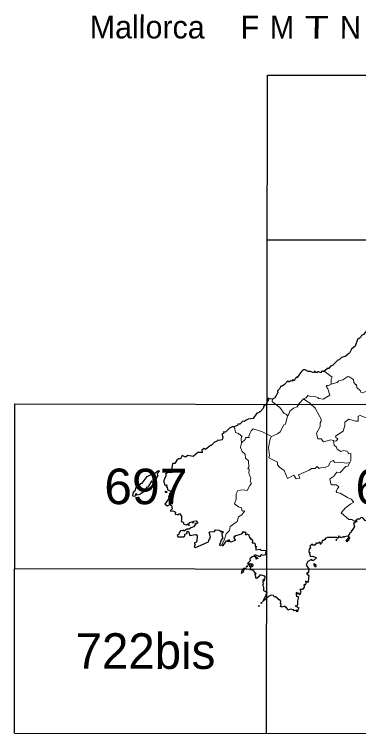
# Model space of a CAD drawing. Extents: x 487425 to 492029, y 4383576 to 4386788.
# Drawn here: x 491412.9 to 491602, y 4385556.1 to 4385951.3 of the extents above; entities that cross this region are included whole.
import ezdxf
from ezdxf.enums import TextEntityAlignment as Align

# ---------------------------------------------------------------- set-up
doc = ezdxf.new("R2010")
doc.units = 0
doc.header["$LTSCALE"] = 4
doc.header["$PDMODE"] = 32
doc.header["$PDSIZE"] = 2
doc.linetypes.add('DOTTED', pattern=[1.5, 0.3, -1.2])
for name, color, linetype, lineweight in [('1', 7, 'Continuous', 13), ('2', 7, 'DOTTED', 13), ('3', 7, 'Continuous', 25)]:
    doc.layers.add(name, color=color, linetype=linetype, lineweight=lineweight)

msp = doc.modelspace()

# ---------------------------------------------------------------- linework, layer by layer
at = {"layer": '1', "lineweight": 25}
for p, q in [((491551.42, 4385556.67), (491551.95, 4385917.98)), ((491551.95, 4385917.97), (491967.63, 4385917.37)), ((491551.82, 4385827.64), (491967.5, 4385827.04)), ((491412.88, 4385556.87), (491413.14, 4385737.52)), ((491413.13, 4385737.52), (491967.37, 4385736.72)), ((491413, 4385647.19), (491967.24, 4385646.39)), ((491412.87, 4385556.87), (491967.1, 4385556.07))]:
    msp.add_line(p, q, dxfattribs=at)
at = {"layer": '3', "lineweight": 13}
for p, q in [((491571.77, 4385740.25), (491575.36, 4385737.73)), ((491551.56, 4385721.02), (491554.18, 4385719.67))]:
    msp.add_line(p, q, dxfattribs=at)
at = {"layer": '3'}
for p, q in [((491551.7, 4385738.75), (491551.5, 4385737.88)), ((491540.07, 4385647.64), (491540.41, 4385647.64))]:
    msp.add_line(p, q, dxfattribs=at)
for points in [[(491608.16, 4385778.81), (491606.52, 4385777.8), (491604.76, 4385775.56), (491603.63, 4385775.08), (491603.06, 4385774.01), (491601.45, 4385772.93), (491600.07, 4385769.27), (491598.05, 4385767.52), (491596.97, 4385765.36), (491596.1, 4385765.07), (491596.18, 4385764.57)], [(491596.18, 4385764.57), (491594.59, 4385763.54), (491592.61, 4385762.92), (491591.38, 4385761.73), (491590.62, 4385761.56), (491587.72, 4385758.57), (491586.64, 4385758.32), (491585.65, 4385756.93), (491584.65, 4385757.02), (491584.63, 4385756.63), (491583.14, 4385755.44)], [(491583.14, 4385755.44), (491582.64, 4385755.18), (491582.34, 4385755.65), (491582.05, 4385755.34), (491581.69, 4385755.51), (491581.37, 4385754.52), (491580.16, 4385755.19), (491579.49, 4385755.18), (491579.37, 4385754.68), (491578.38, 4385754.75), (491577.85, 4385755.66), (491577.27, 4385754.6), (491575.58, 4385755.38), (491574.38, 4385755.22), (491572.6, 4385756.24), (491571.65, 4385756.21), (491570.59, 4385755.34), (491568.32, 4385752.09)], [(491568.32, 4385752.09), (491568.09, 4385752.31), (491567.93, 4385751.78), (491567.33, 4385751.71), (491566.66, 4385750.24), (491565.84, 4385750.99), (491565.13, 4385750), (491564.37, 4385750.24), (491564.15, 4385749.59), (491563.46, 4385749.66), (491563.17, 4385750.17), (491561.2, 4385747.95), (491559.71, 4385747.03), (491559.22, 4385747.2), (491558.59, 4385745.8), (491557.4, 4385744.72), (491557.69, 4385743.73)], [(491554.72, 4385740.07), (491552.89, 4385740.24), (491552.33, 4385740.63), (491552.3, 4385739.44), (491551.7, 4385738.75)], [(491557.69, 4385743.73), (491556.02, 4385740.86), (491554.72, 4385740.07)], [(491551.5, 4385737.88), (491551.24, 4385737.22), (491549.89, 4385736.32), (491549.52, 4385734.94), (491548.02, 4385733.14), (491547.53, 4385733.25), (491547.07, 4385732.66), (491546.18, 4385732.44), (491544.03, 4385729.48), (491541.25, 4385729.08), (491540.21, 4385728.54)], [(491540.21, 4385728.54), (491539.09, 4385727.78), (491538.39, 4385728.09), (491536.85, 4385726.43), (491535.7, 4385726.4), (491535.41, 4385725.61), (491533.47, 4385724.91)], [(491533.47, 4385724.91), (491532.96, 4385725.2), (491531.13, 4385724.13), (491528.87, 4385722.05), (491527.78, 4385722.28), (491528.02, 4385721.49), (491526.84, 4385720.95), (491527.49, 4385719.52), (491527.14, 4385717.87), (491525.44, 4385717.52)], [(491525.44, 4385717.52), (491524.59, 4385717.6), (491523.99, 4385716.88), (491522.88, 4385716.62), (491521.08, 4385714.75), (491520.66, 4385714.78), (491517.89, 4385712.47), (491517.25, 4385713.03), (491515.81, 4385712.05), (491516.01, 4385710.85), (491513.69, 4385710.77), (491511.2, 4385708.7)], [(491511.2, 4385708.7), (491508.2, 4385709.2), (491506.97, 4385708.3), (491505.01, 4385709.2), (491504.07, 4385707.44), (491502.97, 4385707.35), (491502.09, 4385706.59), (491500.98, 4385704.76), (491499.69, 4385704.75), (491499.41, 4385702.53), (491499.68, 4385701.45), (491499.11, 4385700.44), (491499.24, 4385699.71), (491497.16, 4385699.85)], [(491482, 4385693.29), (491482.52, 4385694.05), (491483.08, 4385694.07), (491485.77, 4385697.63), (491488.75, 4385699.16), (491489.82, 4385699.36), (491491.83, 4385701.03), (491492.59, 4385700.6), (491491.54, 4385699.49), (491491.25, 4385698.4), (491491.75, 4385698.36), (491490.46, 4385695.7), (491489.8, 4385695.64), (491489.58, 4385695.06), (491488.62, 4385694.56), (491488.51, 4385695.16), (491488.13, 4385695.09), (491487.08, 4385693.25)], [(491497.16, 4385699.85), (491495.94, 4385698.93), (491496.31, 4385698.2), (491495.5, 4385697.01), (491494.9, 4385694.83), (491495.21, 4385694.67), (491495.41, 4385693.17)], [(491482, 4385693.29), (491479.6, 4385691.48), (491478.99, 4385689.73), (491478.22, 4385689.13), (491477.81, 4385687.17), (491478.89, 4385686.9), (491479.52, 4385687.19), (491479.56, 4385688.34), (491480.19, 4385687.71), (491481.97, 4385687.97)], [(491487.08, 4385693.25), (491486.16, 4385691.84), (491485.35, 4385691.63), (491485.72, 4385691.24), (491484.45, 4385690.23), (491484.09, 4385689.23), (491481.97, 4385687.97)], [(491495.41, 4385693.17), (491495.68, 4385692.88), (491496.56, 4385693.16), (491496.27, 4385692.11), (491496.79, 4385692.08), (491496.98, 4385690.41), (491498.47, 4385689.88), (491498.96, 4385689.08), (491498.08, 4385688.2), (491498.15, 4385687.37), (491498.43, 4385687.39), (491497.65, 4385686.71), (491497.82, 4385685.68), (491495.56, 4385682.59), (491496.92, 4385681.64), (491498.36, 4385682.32)], [(491498.36, 4385682.32), (491499.22, 4385681.72), (491499.54, 4385680.03), (491498.6, 4385679.08), (491498.7, 4385678.76), (491499.89, 4385678.9), (491500.85, 4385678.47), (491501.35, 4385678.03), (491501.28, 4385676.95), (491502.63, 4385676.75), (491502.66, 4385676.46), (491503.6, 4385677.34), (491504.65, 4385675.94), (491504.66, 4385674.02)], [(491511.23, 4385673.22), (491512.78, 4385673.33), (491513.74, 4385672.26), (491512.59, 4385671.48), (491511.99, 4385671.88), (491512.32, 4385671.31), (491511.33, 4385670.13), (491509.81, 4385669.61), (491508.85, 4385668.78), (491507.87, 4385668.72), (491506.01, 4385667.69), (491505.77, 4385668.28), (491505.16, 4385667.91), (491504.38, 4385668.01), (491503.48, 4385666.95), (491503.24, 4385665.9)], [(491504.66, 4385674.02), (491504.44, 4385673.09), (491505.64, 4385672.63), (491506, 4385671.59), (491507.49, 4385671.26), (491508.14, 4385671.63), (491508.99, 4385670.64), (491508.73, 4385671.3), (491509.04, 4385672.45), (491510.35, 4385672.86), (491511.03, 4385672.1), (491510.45, 4385672.87), (491510.78, 4385672.48), (491510.73, 4385672.94), (491511.09, 4385672.73), (491511.14, 4385673.09), (491511.28, 4385672.4), (491511.23, 4385673.22)], [(491599.99, 4385672.95), (491600.24, 4385672.74), (491601.18, 4385673.28), (491599.93, 4385672.2), (491599.27, 4385672.1), (491599.76, 4385670.22), (491598.37, 4385667.95), (491597.96, 4385667.93), (491597.75, 4385666.85), (491596.98, 4385666.68), (491597.24, 4385666.34), (491596.52, 4385665.51), (491596.62, 4385664.48), (491597.16, 4385663.75), (491596.89, 4385663.62), (491596.28, 4385664.83), (491595.71, 4385664.99)], [(491606.21, 4385673.36), (491605.64, 4385673.51), (491604.36, 4385675.06), (491603.37, 4385675.16), (491602.48, 4385674.2), (491601.24, 4385674.34), (491599.99, 4385672.95)], [(491503.24, 4385665.9), (491502.29, 4385665.34), (491502.6, 4385664.51), (491505.85, 4385664.5), (491506.48, 4385665.12), (491506.58, 4385666.07), (491507.82, 4385666.48), (491507.63, 4385667.4), (491508.14, 4385667.75), (491508.81, 4385667.08), (491509.29, 4385665.26), (491512.32, 4385665.88), (491512.8, 4385665.85), (491513.26, 4385665.07)], [(491513.26, 4385665.07), (491513.2, 4385662.42), (491512.7, 4385661.54), (491511.89, 4385661.35), (491511.82, 4385660.73), (491512.23, 4385660.53), (491511.68, 4385659.29), (491512.35, 4385658.67), (491519.61, 4385661.76), (491519.93, 4385663.31), (491520.39, 4385663.67), (491520.35, 4385664.21), (491520.7, 4385664.15), (491520.51, 4385665.32)], [(491520.51, 4385665.32), (491519.94, 4385666.88), (491520.19, 4385667.32), (491522.77, 4385667.55), (491523.39, 4385668.44), (491525.39, 4385668.3), (491525.94, 4385667.78), (491526.24, 4385667.94), (491526.31, 4385667.38), (491527.01, 4385667.69), (491527.04, 4385667.01), (491527.22, 4385667.55), (491527.58, 4385667.35), (491527.49, 4385666.73), (491526.79, 4385666.2), (491527.13, 4385664.54)], [(491526.82, 4385660.23), (491527.23, 4385659.76), (491527.66, 4385659.87), (491529.38, 4385662.31), (491530.12, 4385662.35), (491530.5, 4385661.89), (491530.66, 4385662.54), (491530.32, 4385662.75), (491530.62, 4385663.07), (491531.2, 4385662.1), (491532.1, 4385661.88), (491534.57, 4385662.87), (491534.02, 4385663.06), (491533.61, 4385663.95), (491533.72, 4385664.78), (491534.25, 4385664.63), (491534.05, 4385665.09)], [(491534.05, 4385665.09), (491537.79, 4385666.29), (491538.37, 4385666.95), (491538.32, 4385667.43), (491538.9, 4385667.13), (491539.23, 4385667.47), (491539.27, 4385667.04), (491539.58, 4385667.24), (491540.03, 4385666.53), (491539.66, 4385665.93), (491540.39, 4385665.81), (491540.59, 4385666.24), (491541.62, 4385665.64), (491542.16, 4385664.01)], [(491595.71, 4385664.99), (491594.23, 4385664.66), (491594.13, 4385664.26), (491593.56, 4385664.5), (491592.31, 4385663.99), (491592.21, 4385664.34), (491591.57, 4385664.14), (491591.16, 4385665.17), (491590.59, 4385663.71), (491590.11, 4385664.18), (491584.91, 4385664.18), (491583.73, 4385663.71), (491583.58, 4385663.02), (491583.22, 4385663.19), (491582.8, 4385662.54), (491582.04, 4385662.51), (491581.89, 4385661.27), (491581.5, 4385660.92)], [(491527.13, 4385664.54), (491527.44, 4385664.09), (491526.5, 4385662.68), (491525.58, 4385660.12), (491526.04, 4385659.74), (491526.82, 4385660.23)], [(491542.16, 4385664.01), (491542.6, 4385663.97), (491542.6, 4385663.38), (491542.94, 4385663.54), (491543.69, 4385662.5), (491543.62, 4385661.26), (491544.73, 4385661.22), (491545.21, 4385660.56), (491545.27, 4385659.31), (491546.06, 4385659.28), (491545.46, 4385658.67), (491545.53, 4385657.45), (491548.02, 4385657.74)], [(491581.5, 4385660.92), (491580.92, 4385660.35), (491581.24, 4385660.8), (491580.64, 4385661.58), (491579.65, 4385660.85), (491579.34, 4385661.18), (491578.71, 4385661.02), (491577.93, 4385660.03), (491576.6, 4385659.96), (491576.86, 4385660.3), (491576.22, 4385660.3), (491575.31, 4385659.4), (491575.57, 4385658.43), (491574.77, 4385657.99), (491574.65, 4385656.26), (491575.26, 4385655.95), (491575.04, 4385655.26), (491575.64, 4385653.77), (491576.8, 4385654.02), (491578.93, 4385653.08)], [(491548.02, 4385657.74), (491547.9, 4385657.46), (491548.5, 4385657.22), (491550.97, 4385657.17), (491550.78, 4385654.71), (491549.5, 4385654.42), (491548.68, 4385654.72), (491547.85, 4385654.09), (491548.01, 4385653.59), (491545.48, 4385654.5), (491544.98, 4385654.21), (491545.14, 4385653.98)], [(491545.14, 4385653.98), (491546.82, 4385652.61), (491546.22, 4385652.87), (491545.75, 4385652.36), (491545.79, 4385653.03), (491544.67, 4385653.97), (491544.74, 4385654.63), (491544.47, 4385653.97), (491543.51, 4385653.7), (491542.26, 4385652.58), (491542.52, 4385651.4), (491540.98, 4385649.93), (491541.34, 4385649.58), (491542.09, 4385649.98)], [(491542.09, 4385649.98), (491542.86, 4385649.64), (491543.08, 4385648.96), (491542.44, 4385647.62)], [(491578.93, 4385653.08), (491577.25, 4385651.61), (491576.57, 4385651.51), (491576.05, 4385652.09), (491574.04, 4385651.07), (491573.21, 4385649.13), (491574.4, 4385647.4)], [(491540.07, 4385647.64), (491539.97, 4385647.33), (491538.79, 4385647.17), (491537.85, 4385646.11), (491537.45, 4385644.65), (491538.79, 4385645.57), (491539.16, 4385646.9), (491540.41, 4385647.64)], [(491542.44, 4385647.62), (491542.29, 4385646.57), (491543.54, 4385646.63), (491544.3, 4385646.17), (491544.56, 4385645.21), (491545.42, 4385644.83), (491545.61, 4385644.2), (491544.8, 4385644.14), (491545.25, 4385644), (491544.92, 4385643.36), (491545.4, 4385643.22), (491545.42, 4385642.14), (491546.12, 4385641.98), (491547.48, 4385643.21)], [(491574.4, 4385647.4), (491574.68, 4385647.17), (491574.56, 4385645.14), (491573.37, 4385644.23), (491574.19, 4385644.27), (491574.16, 4385643.59), (491574.6, 4385643.38), (491574.37, 4385640.04), (491573.86, 4385639.54), (491572.79, 4385640.21), (491573.06, 4385638.82), (491572.58, 4385638.06), (491572.4, 4385638.36), (491571.88, 4385638.21), (491571.99, 4385637.91)], [(491547.48, 4385643.21), (491547.7, 4385643.66), (491548.42, 4385643.66), (491550.11, 4385643.11), (491550.54, 4385642.61), (491550.29, 4385641.23), (491549.96, 4385641.27), (491550.31, 4385641.15), (491549.91, 4385641.02), (491550.23, 4385640.86), (491549.93, 4385640.89), (491550.12, 4385640.44), (491549.7, 4385640.25), (491549.64, 4385641.13), (491549.38, 4385639.37), (491549.68, 4385638.96), (491549.2, 4385638.24), (491549.74, 4385637.17), (491549.81, 4385635.2), (491550.94, 4385634.64)], [(491571.99, 4385637.91), (491572.27, 4385637.8), (491572.13, 4385637.02), (491571.24, 4385635.75), (491569.74, 4385635.66), (491570.25, 4385634.52), (491569.92, 4385633.07), (491569.5, 4385632.83), (491569.49, 4385633.46), (491568.22, 4385633.56), (491568.72, 4385633.63), (491567.78, 4385634.11), (491568.08, 4385633.41), (491567.56, 4385633.35), (491568.08, 4385632.7), (491567.75, 4385632.01), (491568.38, 4385631.79)], [(491550.94, 4385634.64), (491551.54, 4385634.55), (491551.13, 4385634.43), (491551.66, 4385634.14), (491550.92, 4385632.09)], [(491550.92, 4385632.09), (491549.13, 4385628.96), (491550.91, 4385630.35)], [(491558.02, 4385630.45), (491556.34, 4385631.75), (491555.55, 4385631.71), (491555.23, 4385632.31), (491553.95, 4385632.51), (491552.55, 4385631.83), (491550.91, 4385630.35)], [(491566.2, 4385624.59), (491564.38, 4385624.84), (491563.05, 4385624.43), (491562.62, 4385625.54), (491562.1, 4385625.74), (491562.4, 4385626.01), (491561.87, 4385626.05), (491561.47, 4385626.6), (491559.74, 4385625.93), (491559.62, 4385626.36), (491559.19, 4385626.26), (491559.54, 4385627.64), (491559.14, 4385628.25), (491559.36, 4385629.25), (491558.73, 4385630.07), (491558.04, 4385630.09), (491558.02, 4385630.45)], [(491568.38, 4385631.79), (491569.08, 4385631.65), (491568.37, 4385629.43), (491568.46, 4385627.38), (491568.01, 4385626.63), (491567.09, 4385626.76), (491569.24, 4385625.69), (491568.53, 4385624.23), (491568.75, 4385623.94), (491568.15, 4385623.39), (491568.17, 4385624.29), (491566.93, 4385623.97), (491567.02, 4385624.23), (491566.59, 4385624.06), (491566.2, 4385624.59)]]:
    msp.add_lwpolyline(points, dxfattribs=at)
at = {"layer": '3', "lineweight": 13}
for points in [[(491583.14, 4385755.44), (491587.47, 4385752.26), (491586.97, 4385751.12), (491586.86, 4385748.3)], [(491586.86, 4385748.3), (491590.25, 4385749.29), (491591.12, 4385750.21), (491593.36, 4385750.75), (491596.19, 4385752.55), (491596.76, 4385752.44), (491599.25, 4385750.85), (491599.32, 4385749.31), (491600.44, 4385747.99), (491600.9, 4385748.17), (491601.05, 4385746.59), (491603.09, 4385744.73), (491603.34, 4385743.94), (491604.15, 4385743.55), (491606.03, 4385744.3), (491608.08, 4385743.34), (491611.05, 4385744.39), (491613.28, 4385740.26), (491615.28, 4385739.53), (491617.09, 4385738.02), (491618.39, 4385737.74), (491618.43, 4385737.44)], [(491586.86, 4385748.3), (491585.44, 4385747.54), (491584.63, 4385747.65), (491584.27, 4385747.2), (491585.16, 4385745.73), (491586.2, 4385742.24), (491582.55, 4385740.12), (491580.11, 4385740.4), (491579.61, 4385741.08), (491577.29, 4385741.78), (491575.33, 4385741.56), (491574.07, 4385742.07), (491573.3, 4385740.84), (491571.77, 4385740.25), (491569.38, 4385737.77)], [(491554.72, 4385740.07), (491554.61, 4385738.77), (491555.64, 4385737.86)], [(491555.64, 4385737.86), (491558.75, 4385735.62), (491561.07, 4385732.21), (491562.18, 4385731.89), (491562.88, 4385730.94)], [(491569.38, 4385737.77), (491568.19, 4385735.95), (491566.16, 4385735.27), (491564.22, 4385733.49), (491563.48, 4385731.44), (491562.88, 4385730.94)], [(491575.36, 4385737.73), (491578.21, 4385735.11), (491581.37, 4385729.24), (491581.51, 4385728.01), (491580.98, 4385727.06), (491580.89, 4385725.1), (491578.96, 4385721.53), (491579.59, 4385718.38), (491581.43, 4385718.37), (491582.74, 4385716.71), (491586.82, 4385717.77), (491588.29, 4385717.4)], [(491562.88, 4385730.94), (491561.93, 4385726.32), (491561, 4385726.11), (491558.89, 4385722.26), (491557.52, 4385721.13), (491554.18, 4385719.67)], [(491588.29, 4385717.4), (491589.14, 4385717.05), (491589.97, 4385717.28), (491590.6, 4385718.3), (491589.46, 4385719.06), (491589.37, 4385719.82), (491593.61, 4385722.55), (491594.45, 4385725.6), (491594.54, 4385727.42), (491596.61, 4385729.11), (491600.27, 4385728.11), (491601.73, 4385728.13), (491601.79, 4385730.83), (491602.84, 4385731.14), (491607.68, 4385729.34), (491609.26, 4385729.19), (491609.53, 4385728.58), (491613.75, 4385726.12), (491617.93, 4385725.79), (491618.45, 4385726.78), (491618.92, 4385726.95), (491620.55, 4385726.64), (491619.18, 4385729.43), (491620.93, 4385730.23)], [(491533.47, 4385724.91), (491534.03, 4385723.95), (491534.29, 4385721.9), (491535.94, 4385721.26), (491538.01, 4385719.69), (491537.73, 4385719.61), (491537.52, 4385717.93), (491537.59, 4385716.12)], [(491537.59, 4385716.12), (491539.67, 4385718.03), (491539.86, 4385719.12), (491541.81, 4385719.02), (491541.64, 4385719.74), (491542.36, 4385721.66), (491542.93, 4385722.79), (491544.07, 4385723.78), (491548.73, 4385722.42), (491551.56, 4385721.02)], [(491554.18, 4385719.67), (491553.5, 4385718.33), (491552.52, 4385713.59), (491553.14, 4385709.26), (491552.63, 4385707.95), (491557.41, 4385705.53), (491557.53, 4385704.08), (491558.5, 4385702.9), (491561.03, 4385701.06), (491562.94, 4385696.63), (491566.38, 4385698.45), (491567.69, 4385696.33), (491569.64, 4385696.77), (491569.04, 4385698.64), (491574.78, 4385701.15), (491576.07, 4385702.06), (491578.13, 4385702), (491579.18, 4385703.14), (491580.4, 4385702.1), (491581.58, 4385702.54), (491583.58, 4385702.39), (491583.82, 4385702.8), (491585.73, 4385703.59), (491585.78, 4385704.44), (491586.62, 4385705.71), (491587.99, 4385706.39), (491588.9, 4385705.4), (491591.6, 4385705.56), (491595.42, 4385704.96), (491597.16, 4385705.44)], [(491588.29, 4385717.4), (491588.53, 4385714.81), (491589.92, 4385713.77), (491590.3, 4385712.61), (491592.33, 4385711.47), (491593.83, 4385711.89), (491595.31, 4385711.58), (491596.03, 4385711.16), (491596.5, 4385710.22), (491597.73, 4385710.23), (491597.76, 4385706.51), (491597.16, 4385705.44)], [(491537.59, 4385716.12), (491537.2, 4385713.59), (491538.02, 4385711.47), (491539.65, 4385709.89), (491539.9, 4385707.8), (491541.5, 4385706.25), (491541.71, 4385702.77), (491541.22, 4385702.15), (491541.93, 4385701.45), (491541.62, 4385699.56), (491542.82, 4385696.54), (491542.39, 4385695.16), (491543.08, 4385693.91), (491542.2, 4385692.8)], [(491597.16, 4385705.44), (491596.14, 4385703.45), (491594.96, 4385703.22), (491591.86, 4385699.93), (491590.03, 4385700.03), (491588.34, 4385697.82), (491586.25, 4385696.4), (491586.72, 4385693.68), (491587.46, 4385693.19), (491589.68, 4385693.19), (491590.82, 4385692.46)], [(491542.2, 4385692.8), (491540.82, 4385690.06), (491538.52, 4385690.38), (491535.7, 4385689.95), (491534.71, 4385688.1), (491534.68, 4385685.19), (491533.89, 4385682.74), (491535.99, 4385681.04), (491537.68, 4385680.45), (491538.13, 4385678.61), (491539.5, 4385678.83), (491537.91, 4385676.6), (491535.96, 4385675.52), (491535.21, 4385673.05), (491531.47, 4385670.24), (491531.12, 4385667.97), (491529.22, 4385666.22), (491528.35, 4385663.23), (491526.82, 4385660.23)], [(491590.82, 4385692.46), (491591.23, 4385691.85), (491590.35, 4385691.13), (491589.75, 4385689.5), (491590, 4385688.89), (491591.85, 4385688.61), (491595.86, 4385686.08), (491597.88, 4385685.31), (491599.42, 4385683.52), (491597.83, 4385682.76), (491594.59, 4385680.28), (491592.53, 4385677.71), (491596.74, 4385674.18), (491598.24, 4385674.03), (491599.99, 4385672.95)]]:
    msp.add_lwpolyline(points, dxfattribs=at)
at = {"layer": '3'}
for points in [[(491496.49, 4385689.52), (491496.58, 4385688.91), (491495.99, 4385688.94), (491496, 4385689.69)], [(491590.07, 4385663.1), (491589.45, 4385663.02), (491589.91, 4385662.57)], [(491596.14, 4385662.53), (491595.6, 4385661.78), (491595.16, 4385662.22), (491596.33, 4385663.89), (491596.59, 4385662.81)], [(491577.6, 4385649.73), (491577.18, 4385649.52), (491577.96, 4385648.35), (491578.67, 4385648.25), (491578.62, 4385648.92)], [(491540.91, 4385648.72), (491541.16, 4385648.53), (491540.88, 4385648.16), (491540.34, 4385648.71)], [(491547.38, 4385626.96), (491547.41, 4385626.6), (491546.94, 4385626.39)], [(491548.48, 4385628.63), (491548.81, 4385628.56), (491548.52, 4385627.98)]]:
    msp.add_lwpolyline(points, close=True, dxfattribs=at)
msp.add_point((491542.97, 4385648.97), dxfattribs=at)

# ---------------------------------------------------------------- texts
at = {"layer": '2'}
for s, p in [('Mallorca', (491454.28, 4385938.12)), ('F', (491537.2, 4385938))]:
    msp.add_text(s, height=12.5, rotation=359.917, dxfattribs=at).set_placement(p)
for s, width, p in [('M', 0.95, (491553.36, 4385937.98)), ('T', 1.3, (491572.34, 4385937.95)), ('N', 0.95, (491591.83, 4385937.92))]:
    msp.add_text(s, height=12.5, rotation=359.917, dxfattribs=dict(at, width=width)).set_placement(p)
at = {"layer": '2', "width": 1.05}
for s, p in [('697', (491485.09, 4385682.49)), ('698', (491623.13, 4385682.29))]:
    msp.add_text(s, height=19.5, rotation=359.917, dxfattribs=at).set_placement(p, align=Align.CENTER)
at = {"layer": '2'}
msp.add_text('722bis', height=19.5, rotation=359.917, dxfattribs=at).set_placement((491484.89, 4385592.16), align=Align.CENTER)

doc.saveas('drawing.dxf')
